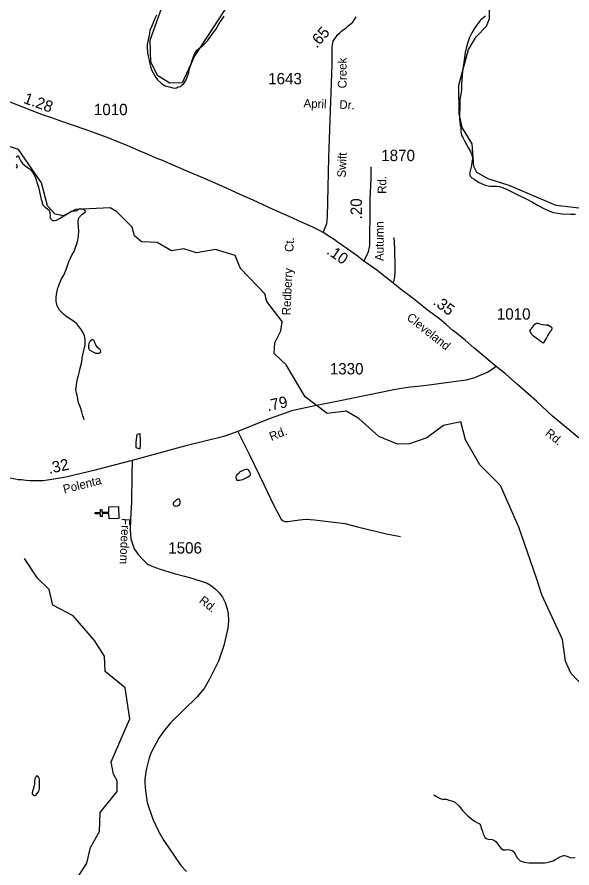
# Model space of a CAD drawing. Extents: x 2082433 to 2279600, y 546599 to 755198.
# Drawn here: x 2153066 to 2159193, y 651046 to 660438 of the extents above; entities that cross this region are included whole.
import ezdxf

# ---------------------------------------------------------------- set-up
doc = ezdxf.new("R2010")
doc.units = 0
for name, color, linetype in [('Exist Cultural Church CELL', 7, 'Continuous'), ('Exist Hydrographic Creek Single Shore', 7, 'Continuous'), ('Exist Hydrographic Misc Water Feature', 7, 'Continuous'), ('Exist Road Non-System Type 51', 7, 'Continuous'), ('Exist Road Non-System Type 51 Label', 7, 'Continuous'), ('Exist Road Secondary Mileage Hundredths English Label', 7, 'Continuous'), ('Exist Road Secondary Type 51 Attributed', 7, 'Continuous'), ('Exist Road Secondary Type 51 Label', 7, 'Continuous'), ('Exist Road Secondary Type 51 Number Label', 7, 'Continuous')]:
    doc.layers.add(name, color=color, linetype=linetype)

msp = doc.modelspace()

# ---------------------------------------------------------------- linework, layer by layer
at = {"layer": 'Exist Cultural Church CELL'}
msp.add_lwpolyline([(2154081.9, 654901.4), (2154080.3, 654958.3), (2154004.2, 654956.3), (2154005, 654924.4), (2153989.1, 654923.9), (2153988.3, 654955.9), (2153928.1, 654954.4), (2153927.7, 654970.4), (2153987.8, 654972), (2153987, 655003.9), (2154003, 655004.4), (2154003.8, 654972.4), (2154079.9, 654974.3), (2154078.6, 655031.9), (2154185, 655034.6), (2154188.3, 654904.1)], close=True, dxfattribs=at)
at = {"layer": 'Exist Hydrographic Creek Single Shore'}
for points in [[(2155621.6, 660921.8), (2155027.5, 660012.2), (2154887.5, 659710), (2154754.6, 659709.4), (2154620.5, 659790.8), (2154544.6, 659940), (2154534.6, 660183), (2154682.7, 660593.3)], [(2159677.5, 658280.8), (2159018.7, 658359.7), (2158500.5, 658580.2), (2158267.6, 658653.8), (2158141.7, 658722), (2158108.6, 658788.3), (2158089.6, 659037.9), (2157980.5, 659220.6), (2157946.7, 659368.9), (2157944.6, 659687.1), (2158050.6, 660078.6), (2158133.7, 660221.2), (2158249.5, 660337), (2158282.6, 660421.6), (2158281.5, 660579.1)], [(2153487.6, 658262.3), (2153403.5, 658352.6), (2153335.6, 658609.8), (2153083.6, 658975.8), (2152933.5, 659024.8)], [(2159407.4, 652955.9), (2159180.4, 653196.6), (2159121.5, 653329), (2159087.5, 653569.2), (2158859.5, 654059.3), (2158800.4, 654244.2), (2158605.4, 654809), (2158402.4, 655265.8), (2158176.5, 655496.8), (2158016.5, 655772.3), (2157965.5, 655970.2), (2157774.6, 655928.2), (2157591.5, 655794.1), (2157400.6, 655725.8), (2157267.5, 655725.3), (2157058.5, 655808.2), (2156840.6, 656006.2), (2156698.5, 656087.8), (2156490.5, 656062.5), (2156248.6, 656244.5), (2156037.6, 656599.8), (2155903.5, 656723.9), (2155911.5, 656841.8), (2155977.5, 656975), (2155993.5, 657076.4), (2155825.6, 657299.6), (2155800.6, 657382.1), (2155532.6, 657663.1), (2155472.5, 657805.3), (2155256.6, 657872.1), (2155047.6, 657836.9), (2154906.5, 657879.2), (2154772.6, 657858.9), (2154614.5, 657950.7), (2154439.6, 657957.6), (2154363.6, 658024.8), (2154338.5, 658117), (2154162.6, 658291.2), (2154095.6, 658332), (2153712.5, 658313.5), (2153579.4, 658244.1), (2153487.6, 658262.3)], [(2153728.4, 650932.5), (2153836.3, 651097.6), (2153876.2, 651273.9), (2153975.3, 651449.1), (2153983.3, 651658.9), (2154173.4, 651891.1), (2154172.4, 652009.3), (2154130.3, 652082.3), (2154104.3, 652217.3), (2154310.4, 652692), (2154258.3, 653034.3), (2154040.3, 653215.8), (2154031.3, 653383.3), (2153922.4, 653556.1), (2153687.4, 653829.9), (2153461.5, 653946), (2153419.4, 654120.7), (2153293.3, 654244.6), (2153150.4, 654460.7)]]:
    msp.add_lwpolyline(points, dxfattribs=at)
at = {"layer": 'Exist Hydrographic Misc Water Feature'}
for points in [[(2154606.9, 660458.5), (2154589.1, 660422.7), (2154571, 660386.4), (2154557.1, 660348.4), (2154533.3, 660290.4), (2154524.1, 660232.1), (2154517.7, 660204.3), (2154504.4, 660134.1), (2154502.7, 660104.3), (2154506.8, 660044.2)], [(2154506.8, 660044.2), (2154513.2, 660006.3), (2154523.5, 659962.5), (2154529.8, 659934.4), (2154539.9, 659892.7), (2154551.8, 659854.4), (2154570.2, 659822.8), (2154584.6, 659796.7), (2154600.3, 659768.8), (2154616.8, 659744.8), (2154652.8, 659711.4), (2154664.9, 659699.4), (2154701, 659679.4), (2154730.8, 659671.6), (2154760.9, 659663.8), (2154786.7, 659655.8), (2154810.7, 659654.2), (2154826.9, 659656.2), (2154845, 659666.1), (2154869, 659672.2), (2154887.2, 659686.5), (2154909, 659704.7), (2154934.6, 659746.6), (2154948.1, 659784.8), (2154961.9, 659828.9), (2154971.9, 659870.8), (2154987.7, 659917.1), (2155001, 659957.2), (2155018.9, 660013.3), (2155048.8, 660067.2), (2155072.8, 660091.6), (2155116.3, 660125.6), (2155170.2, 660175.8), (2155219.6, 660248.2), (2155261.4, 660300.3), (2155298.8, 660366.4), (2155322.5, 660404.6), (2155354.5, 660448.9)], [(2158237.8, 660447.3), (2158184, 660402.7), (2158146.1, 660356.5), (2158112.1, 660308.5), (2158086.6, 660262.5), (2158061, 660210.4), (2158043.4, 660158.3), (2158027.6, 660110), (2158013.9, 660048), (2158002.4, 659960.1), (2157990.7, 659890.1), (2157981.2, 659805.9), (2157975.5, 659735.8), (2157971.8, 659706), (2157974.1, 659650.1), (2157974.5, 659632.1), (2157968.3, 659605.9), (2157962.4, 659567.9), (2157955, 659528), (2157953, 659497.9), (2157953.6, 659458.1), (2157953.4, 659411.9), (2157951.3, 659393.9), (2157951.7, 659350.1), (2157951.9, 659313.9), (2157954.4, 659281.9), (2157958.1, 659246.1), (2157964.2, 659222), (2157966.9, 659166.1), (2157972.8, 659138), (2157976.7, 659128.1), (2157982.9, 659114.2), (2157993.3, 659092.3), (2158007.5, 659070.3), (2158029.2, 659032.5), (2158049.7, 658992.5), (2158075.8, 658944.8), (2158090.3, 658906.9), (2158092.8, 658872.9), (2158088.5, 658837), (2158082.5, 658799), (2158075, 658768.9), (2158067.4, 658740.8), (2158063.3, 658718.7), (2158061.2, 658708.9), (2158063.5, 658696.8), (2158069.2, 658680.9), (2158085.4, 658663.1), (2158111.7, 658646.9), (2158161.7, 658615.5), (2158234.1, 658583.8), (2158267.7, 658573.9), (2158294, 658570.3), (2158357.7, 658570.4), (2158388.1, 658568.6), (2158416.2, 658558.8), (2158476.4, 658535), (2158550.5, 658497.4), (2158608.5, 658468), (2158686.6, 658430.2), (2158756.6, 658392.9), (2158820.7, 658357.2), (2158881, 658323.8), (2158935.4, 658297.7), (2158989.3, 658282.2), (2159037.5, 658274.6), (2159089.6, 658266.7), (2159177.5, 658261.1), (2159231.5, 658261.5)], [(2153060.2, 658886.3), (2153068, 658898.5), (2153077.8, 658908.4)], [(2153077.8, 658908.4), (2153089.9, 658884.7), (2153100.4, 658862.8), (2153108.2, 658848.6), (2153126, 658822.9), (2153144.7, 658807), (2153172.4, 658785), (2153198.8, 658765.2), (2153218.9, 658749.6), (2153230.8, 658737.6), (2153245, 658715.6), (2153265.3, 658675.7), (2153279, 658641.9), (2153289.2, 658603.9), (2153301.5, 658559.8), (2153314.3, 658508.1), (2153322.1, 658474), (2153328.2, 658442.2), (2153332.5, 658422.1), (2153334.6, 658416.1), (2153345, 658394.3), (2153342.8, 658386.1), (2153346.7, 658376.2), (2153352.6, 658366.4), (2153377.2, 658340.3), (2153403.1, 658322.6), (2153419.2, 658304.8), (2153429.5, 658278.9), (2153431.6, 658242.9), (2153429.7, 658229), (2153431.8, 658221), (2153435.7, 658214.7), (2153457.6, 658193.1), (2153483.6, 658193.2), (2153503.7, 658197.1), (2153533.7, 658213.2), (2153565.5, 658233.6), (2153599.5, 658255.6), (2153637.2, 658275.9), (2153651.2, 658288), (2153663.3, 658294.2), (2153673.3, 658296.4), (2153689.3, 658298.4), (2153707.1, 658300.2), (2153725, 658302.4), (2153737.1, 658308.6), (2153763.1, 658324.6), (2153801.3, 658318.8), (2153810.9, 658305.2), (2153823.2, 658287.1)], [(2153060.8, 658768.6), (2153066.8, 658780.7), (2153068.4, 658798.7), (2153064.3, 658814.7)], [(2153806.2, 655993.7), (2153800, 656017.7), (2153791.8, 656037.6), (2153781.4, 656079.8), (2153767.2, 656129.4), (2153759, 656147.6), (2153744.7, 656181.4), (2153728.5, 656265), (2153724.2, 656285.1), (2153716.2, 656331), (2153718.2, 656343.2), (2153721.9, 656381.2), (2153735.2, 656443.2), (2153745.3, 656481.1), (2153757, 656527.2), (2153760.7, 656547.3), (2153780.6, 656633.5), (2153786.3, 656673.2), (2153795.7, 656727.3), (2153805.6, 656771.3), (2153817.5, 656821.4), (2153818.7, 656875.5), (2153810.7, 656921.4), (2153786.3, 656969.3), (2153766.2, 656999.1), (2153748.2, 657022.9), (2153726.4, 657050.9), (2153702, 657072.8), (2153647.7, 657106.2), (2153617.9, 657124.1), (2153581.4, 657156), (2153555.4, 657179.8), (2153535.1, 657204), (2153519.3, 657229.5), (2153507, 657261.7), (2153505, 657269.8), (2153501.1, 657285.4), (2153498.8, 657297.5), (2153497, 657311.5), (2153496.6, 657347.3), (2153506, 657399.4), (2153517.9, 657447.5), (2153522.2, 657465.5), (2153533.7, 657495.8), (2153557.5, 657547.7), (2153568.9, 657567.9), (2153581.2, 657590), (2153608.9, 657651.9), (2153632.3, 657716.1), (2153641.9, 657748.3), (2153654.2, 657770.4), (2153675.8, 657816.2), (2153695.7, 657848.5), (2153711.4, 657894.4), (2153727.4, 657934.5), (2153739.1, 657976.6), (2153744.7, 658020.7), (2153748.2, 658076.6), (2153743.8, 658120.6), (2153739.7, 658164.6), (2153739.5, 658186.6), (2153745.3, 658210.5), (2153753.5, 658226.7), (2153761.7, 658236.8), (2153767.2, 658242.8), (2153783, 658258.7), (2153807.4, 658276.9), (2153823.2, 658287.1)], [(2158833.4, 656869.6), (2158813.3, 656883.7), (2158795.5, 656893.7), (2158769.3, 656915.5), (2158751, 656933.3), (2158741, 656947.3), (2158733.2, 656961.1), (2158728.9, 656973.1), (2158750.8, 657003.4), (2158758.4, 657015.3), (2158770.7, 657033.3), (2158782.6, 657049.3), (2158794.3, 657055.7), (2158804.5, 657057.4), (2158818.5, 657059.7), (2158832.2, 657053.6), (2158850.5, 657050), (2158868.5, 657044), (2158904.4, 657040.2), (2158928.6, 657040.2), (2158934.3, 657036.5), (2158952.8, 657026.5), (2158966.5, 657014.6), (2158968.4, 657008.7), (2158966.7, 656982.6), (2158948.9, 656964.6), (2158926.9, 656928.1), (2158911, 656898.1), (2158893.7, 656868.3), (2158883.5, 656847.9), (2158873.6, 656840.1), (2158857.4, 656847.8), (2158841.2, 656860), (2158833.4, 656869.6)], [(2153888, 656749.9), (2153879.6, 656754), (2153873.4, 656757.8), (2153867.7, 656763.9), (2153864, 656771.8), (2153859.7, 656781.8), (2153857.7, 656799.9), (2153859.7, 656817.9), (2153863.4, 656839.6), (2153871.4, 656851.8), (2153881.2, 656867.7), (2153887, 656873.7), (2153894.8, 656877.8), (2153900.7, 656878.1), (2153908.9, 656876.1), (2153913, 656870.2), (2153921.4, 656845.9), (2153927.2, 656832), (2153937.4, 656812.2), (2153951.4, 656794.2), (2153965.5, 656782.4), (2153975.8, 656774.3), (2153979.7, 656770.5), (2153984, 656764.6), (2153985.8, 656750.5), (2153985.6, 656744.5), (2153985.8, 656738.4), (2153983.6, 656732.6), (2153976.2, 656728.5), (2153966.1, 656724.3), (2153952.2, 656724.4), (2153935.8, 656726), (2153919.8, 656732.1), (2153913.6, 656733.8), (2153888, 656749.9)], [(2154386.9, 655830.8), (2154377.3, 655745.1), (2154377.5, 655730.9), (2154377.5, 655719.1), (2154377.5, 655702.9), (2154379.3, 655698.9), (2154377.3, 655687.1), (2154422, 655671.4), (2154425.9, 655679.4), (2154427.3, 655691.3), (2154429.7, 655703.1), (2154429.1, 655753.5), (2154428.7, 655781.5), (2154426.7, 655817.2), (2154424.4, 655837.4), (2154386.9, 655830.8)], [(2155526.8, 655417.6), (2155538.7, 655425.5), (2155552.4, 655434), (2155562.5, 655437.8), (2155572.5, 655441.9), (2155578.2, 655443.9), (2155596.5, 655446), (2155608.4, 655446.2), (2155614.5, 655444.1), (2155618.4, 655440.2), (2155632.8, 655418.2), (2155638.5, 655402.3), (2155640.8, 655388.2), (2155641.2, 655384.5), (2155638.7, 655378.3), (2155636.9, 655374.2), (2155631.1, 655370.2), (2155612.9, 655358.3), (2155600.8, 655352), (2155585, 655343.9), (2155555.5, 655331.7), (2155541.1, 655325.7), (2155523.5, 655323.6), (2155511, 655323.4), (2155501.3, 655323.3), (2155493.1, 655325.3), (2155491.3, 655329.3), (2155487.4, 655339.6), (2155485.1, 655349.2), (2155485.1, 655361.4), (2155487, 655367.6), (2155493.1, 655381.3), (2155501.1, 655393.5), (2155508.7, 655401.6), (2155520.6, 655411.6), (2155526.8, 655417.6)], [(2154810.9, 655095.5), (2154818.7, 655101.6), (2154824.5, 655105.6), (2154830.6, 655112), (2154838.6, 655116.1), (2154846.4, 655119.7), (2154850.7, 655119.9), (2154856.9, 655115.7), (2154858.7, 655109.8), (2154862.6, 655094.2), (2154862.8, 655075.9), (2154862.8, 655068.2), (2154861.2, 655059.9), (2154855, 655051.9), (2154842.7, 655042), (2154834.7, 655040), (2154831, 655037.7), (2154821.2, 655037.5), (2154811.1, 655037.9), (2154807, 655039.7), (2154802.7, 655041.6), (2154799.3, 655045.7), (2154794.9, 655053.7), (2154793.1, 655059.7), (2154793.1, 655067.8), (2154794.9, 655075.6), (2154797.2, 655081.8), (2154805, 655087.5), (2154810.9, 655095.5)], [(2153256.6, 651958.1), (2153253, 651948.2), (2153251.1, 651939.9), (2153242.9, 651914), (2153237.2, 651892.2), (2153235.3, 651885.9), (2153233.7, 651876.1), (2153233.7, 651868), (2153235.1, 651862), (2153239.2, 651856.1), (2153243.7, 651851.8), (2153247.6, 651848), (2153257.7, 651846.1), (2153265.7, 651846.1), (2153273.7, 651850.1), (2153285.1, 651866.2), (2153297.7, 651882.2), (2153308.9, 651904.4), (2153313.4, 651918.3), (2153315.3, 651934.3), (2153314.7, 651954.2), (2153312.4, 651994.3), (2153312.4, 652022.3), (2153310.4, 652038.4), (2153308.3, 652046.5), (2153304.4, 652050.3), (2153294.2, 652058.3), (2153286.4, 652061.9), (2153282.7, 652060.1), (2153276.5, 652056.1), (2153272.6, 652048.2), (2153268.1, 652039.9), (2153264.4, 652027.9), (2153260.7, 652007.8), (2153259.1, 651980.1), (2153259.1, 651972), (2153256.6, 651958.1)], [(2157662, 651852.9), (2157676.3, 651849.2), (2157689.9, 651839), (2157738.5, 651811.4), (2157764.1, 651807.5), (2157784.2, 651805.7), (2157806.1, 651804), (2157834.4, 651796.1), (2157862.5, 651788.2), (2157894.7, 651774.4), (2157932.7, 651744.7), (2157946.6, 651726.8), (2157962.8, 651708.5), (2157984.9, 651678.8), (2158022.9, 651639), (2158045.2, 651619), (2158061.6, 651605.2), (2158081.5, 651589.6), (2158099.4, 651577.6), (2158125.4, 651559.8), (2158147.8, 651545.9), (2158167.8, 651536), (2158175.8, 651527.9), (2158181.6, 651520.1), (2158191.8, 651486.1), (2158203.9, 651452.3), (2158212.1, 651424.3), (2158218.3, 651408.3), (2158226.7, 651394.5), (2158232.2, 651382.3), (2158246.4, 651370.4), (2158266.7, 651364.5), (2158310.8, 651358.7), (2158338.4, 651348.8), (2158356.7, 651333), (2158390.9, 651283.2), (2158406.9, 651265.4), (2158433.4, 651247.6), (2158451.4, 651245.7), (2158459.4, 651247.8), (2158479.1, 651249.6), (2158507, 651245.8), (2158531.2, 651240.1), (2158541.5, 651230.1), (2158551.1, 651222.1), (2158565.2, 651202.2), (2158573.2, 651184.3), (2158579.4, 651170.4), (2158589.4, 651156.3), (2158597.4, 651148.6), (2158609.7, 651134.6), (2158621.8, 651126.6), (2158664.1, 651108.9), (2158715.7, 651103.1), (2158775.8, 651101.4), (2158815.8, 651101.8), (2158849.8, 651101.9), (2158888.2, 651102.2), (2158916.1, 651106.5), (2158943.8, 651114.5), (2158983.5, 651126.7), (2159013.5, 651142.9), (2159041.4, 651158.9), (2159063.7, 651171), (2159097.1, 651183.3), (2159111.5, 651185.2), (2159125.4, 651179.5), (2159145.3, 651171.6), (2159181.2, 651159.7), (2159227.1, 651160.1)]]:
    msp.add_lwpolyline(points, dxfattribs=at)
at = {"layer": 'Exist Road Non-System Type 51'}
for points in [[(2157225.7, 658004.6), (2157229.9, 657948.5), (2157234.5, 657878.6), (2157234.8, 657822.6), (2157235.2, 657734.6), (2157235.9, 657620.8), (2157232.2, 657566.7), (2157226.4, 657538.6), (2157226.3, 657526.6), (2157216.4, 657502.6)], [(2155503.3, 655864), (2155636.7, 655597.3), (2155792.6, 655271), (2155901.9, 655045.2), (2155962.9, 654928.7), (2155983.8, 654895), (2156004.7, 654877.3), (2156020.8, 654870.9), (2156054.5, 654869.3), (2156186.3, 654886.9), (2156257, 654895), (2156351.8, 654888.6), (2156562.4, 654862), (2156686.1, 654849.2), (2156825.9, 654812.2), (2157144.1, 654732.7), (2157300, 654704.5)]]:
    msp.add_lwpolyline(points, dxfattribs=at)
at = {"layer": 'Exist Road Secondary Type 51 Attributed'}
for points in [[(2156444.2, 658061.1), (2156487.2, 658160.4), (2156492.7, 658234.3), (2156508.8, 658886.6), (2156545.9, 659916.3), (2156544.1, 660109.5), (2156557.1, 660170.8), (2156579.4, 660204.6), (2156594.2, 660224.6), (2156609.1, 660245), (2156629.5, 660262.1), (2156648, 660282.2), (2156666.6, 660297), (2156685.2, 660308.2), (2156701.9, 660323.1), (2156722.3, 660339.8), (2156774.3, 660380.6), (2156809.5, 660440.4)], [(2156444.2, 658061.1), (2156404.8, 658082.3), (2156376.6, 658096.6), (2156323.4, 658121.3), (2156213.2, 658170.8), (2156068.8, 658237.9), (2155894.4, 658315), (2155671.9, 658417.7), (2155529.7, 658480.8), (2155379.3, 658549.9), (2155110.7, 658668.3), (2154960.4, 658729.6), (2154764, 658814.4), (2154729.9, 658828.3), (2154673.8, 658853.8), (2154601.7, 658879.5), (2154513.5, 658919.1), (2154413.4, 658960.3), (2154281, 659020.5), (2154197.2, 659054.4), (2154135.4, 659079.9), (2154072.3, 659104.4), (2153940.3, 659150.8), (2153818.9, 659195.4), (2153679.8, 659242.7), (2153549.8, 659289.4), (2153449.6, 659324.9), (2153359.4, 659356.3), (2153233.2, 659401.7), (2152897.9, 659534.8)], [(2156895.1, 657745.1), (2156932.5, 657813.7), (2156944.9, 657851.1), (2156953.9, 657879.7), (2156959.2, 657922.6), (2156961, 658047.5), (2156966.4, 658233.2), (2156966.4, 658426), (2156975.5, 658656.7), (2156974.9, 658786.3)], [(2156895.1, 657745.1), (2156862.9, 657770.8), (2156834.3, 657792.2), (2156732.7, 657865.8), (2156646.4, 657925.4), (2156598.8, 657958.3), (2156568.5, 657981.5), (2156520.3, 658011.8), (2156444.2, 658061.1)], [(2158357.4, 656581.6), (2158109.1, 656787.7), (2158012.9, 656870.9), (2157918.7, 656948.4), (2157879, 656979.8), (2157804.8, 657044.1), (2157732.6, 657101.8), (2157648.3, 657165.3), (2157598.1, 657202.9), (2157551.9, 657240.7), (2157423.3, 657341.9), (2157296.9, 657439.2), (2157216.4, 657502.6), (2157037.8, 657645.7), (2156895.1, 657745.1)], [(2158357.4, 656581.6), (2158301.2, 656539.8), (2158262.6, 656518.9), (2158116.4, 656454.6), (2158023.2, 656428.9), (2157804.5, 656400), (2157614.8, 656375.3), (2157491.5, 656360.3), (2157408.8, 656353.6), (2157330.9, 656342), (2157227.1, 656325.2), (2156613.8, 656198.3), (2156372.7, 656150.1), (2156096.3, 656091.4), (2155985.4, 656052.9), (2155850.4, 656003), (2155503.3, 655864), (2155349, 655808.6), (2154913.5, 655702.5), (2154338.2, 655542.6)], [(2160400, 654823.5), (2160273, 654923.1), (2160207.1, 654979.4), (2159766.8, 655357), (2159506.6, 655566.3), (2159320, 655749.9), (2158979.3, 656032), (2158799.4, 656199.1), (2158595.3, 656379.9), (2158458.7, 656501.2), (2158357.4, 656581.6)], [(2154338.2, 655542.6), (2154039.3, 655467.9), (2153912.3, 655434.1), (2153603.8, 655359.4), (2153451.1, 655332.1), (2153353.1, 655319.2), (2153268.2, 655319.2), (2153202, 655317.8), (2153166.5, 655323.3), (2153114.6, 655328.7), (2153079.1, 655331.5), (2153046.3, 655336.9), (2153008, 655345.1), (2152934.2, 655356.1), (2152882.3, 655369.8), (2152833.1, 655383.4), (2152780.7, 655393.7), (2152745.6, 655402.6), (2152716.9, 655409.3)], [(2154338.2, 655542.6), (2154335, 655384), (2154329.8, 655083.9), (2154318.4, 654895.3), (2154314.8, 654777.8), (2154321, 654680.4), (2154357.8, 654568.1), (2154405.2, 654505), (2154454.3, 654450.6), (2154494.7, 654412), (2154513.1, 654396.2), (2154564.3, 654373.5), (2154646.6, 654343.7), (2154799.3, 654296.2), (2154916.4, 654266.9), (2154995.9, 654244.2), (2155164, 654188.3), (2155211.4, 654160.2), (2155258.8, 654123.4), (2155297.4, 654083), (2155333.3, 654034.7), (2155364.9, 653976.8), (2155387.7, 653906.7), (2155398.2, 653854.1), (2155402.1, 653774.9), (2155393.9, 653691.7), (2155350.9, 653501.4), (2155288.6, 653330.3), (2155243, 653232.1), (2155192.1, 653128.5), (2155132.4, 653028.5), (2155050.9, 652931.2), (2154760.5, 652649.6), (2154683.3, 652551.3), (2154632.4, 652479.4), (2154543.8, 652311.8), (2154521, 652246.9), (2154491.2, 652129.3), (2154477.1, 652026.6), (2154477.1, 651986.1), (2154484.2, 651897.8), (2154504.3, 651768.8), (2154564.9, 651583.7), (2154631.5, 651443.3), (2154687.7, 651348.6), (2154874.5, 651074), (2154937.7, 651007.3)]]:
    msp.add_lwpolyline(points, dxfattribs=at)

# ---------------------------------------------------------------- texts
at = {"layer": 'Exist Road Non-System Type 51 Label'}
for s, rotation, p in [('April', 357.63068, (2156227.5, 659440.3)), ('Dr.', 357.33366, (2156623, 659426.4)), ('Ct.', 87.33747, (2156116.1, 657843.2)), ('Redberry', 87.33747, (2156083.6, 657144.1))]:
    msp.add_text(s, height=95, rotation=rotation, dxfattribs=at).set_placement(p)
at = {"layer": 'Exist Road Secondary Mileage Hundredths English Label'}
for s, rotation, p in [('.65', 49.34919, (2156375.7, 660086.5)), ('1.28', 340.23609, (2153129.2, 659491.3)), ('.20', 90, (2156873.1, 658204.3)), ('.10', 325.4159, (2156474.9, 657832)), ('.35', 323.16785, (2157650.8, 657274.1)), ('.79', 12.28302, (2155835.5, 656085.5)), ('.32', 12.36819, (2153422, 655394.9))]:
    msp.add_text(s, height=125, rotation=rotation, dxfattribs=at).set_placement(p)
at = {"layer": 'Exist Road Secondary Type 51 Label'}
for s, rotation, p in [('Creek', 89.80442, (2156703.2, 659650.2)), ('Swift', 87.7483, (2156694.7, 658665.2)), ('Rd.', 89.88424, (2157141.8, 658486.9)), ('Autumn', 89.88424, (2157113.4, 657745.5)), ('Cleveland', 321.39388, (2157359.9, 657106.6)), ('Rd.', 21.66731, (2155874, 655758.7)), ('Rd.', 320.77026, (2158889.4, 655829.6)), ('Polenta', 14.27205, (2153587.8, 655178.3)), ('Freedom', 267.51874, (2154220.9, 654908.2)), ('Rd.', 321.12708, (2155068.7, 653983.5))]:
    msp.add_text(s, height=95, rotation=rotation, dxfattribs=at).set_placement(p)
at = {"layer": 'Exist Road Secondary Type 51 Number Label'}
for s, p in [('1643', (2155838.4, 659695.6)), ('1010', (2153915, 659355)), ('1870', (2157087.3, 658848)), ('1010', (2158363, 657098)), ('1330', (2156519.2, 656493.7)), ('1506', (2154735.6, 654516.6))]:
    msp.add_text(s, height=125, dxfattribs=at).set_placement(p)

doc.saveas('drawing.dxf')
